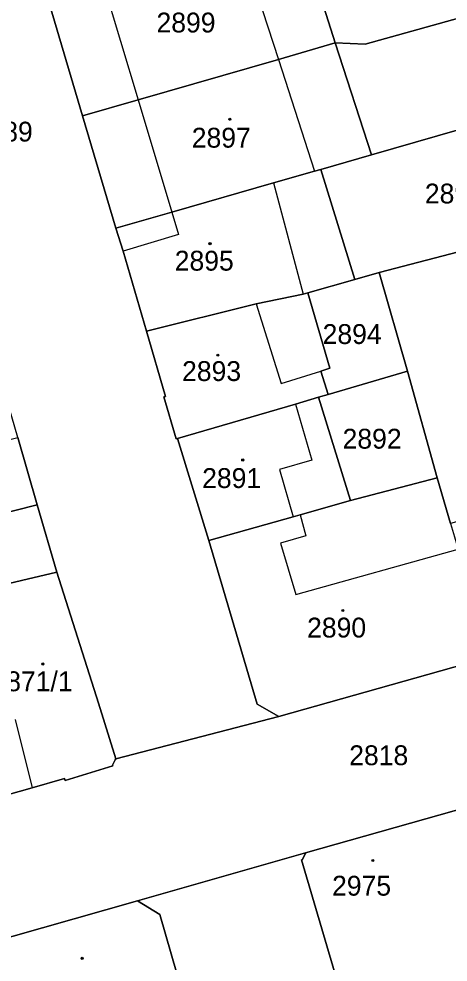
# Model space of a CAD drawing. Extents: x -596233 to -595156, y -1161235 to -1159375.
# Drawn here: x -595544.5 to -595507.7, y -1160738 to -1160657.3 of the extents above; entities that cross this region are included whole.
import ezdxf

# ---------------------------------------------------------------- set-up
doc = ezdxf.new("R2010")
doc.units = 0
for name, color, linetype in [('KN_CAR_KR', 7, 'Continuous'), ('KN_KULTURY', 7, 'Continuous'), ('KN_PARC_CIS_POZ', 7, 'Continuous'), ('KN_PARC_CIS_STAV', 7, 'Continuous'), ('KN_PARC_PLOCHA', 7, 'Continuous'), ('parcely_l', 7, 'Continuous')]:
    doc.layers.add(name, color=color, linetype=linetype)

msp = doc.modelspace()

# ---------------------------------------------------------------- linework, layer by layer
at = {"layer": 'KN_CAR_KR'}
for points in [[(-595525.46, -1160650.85), (-595522.25, -1160660.76)], [(-595537.29, -1160654.14), (-595534.26, -1160664.22)], [(-595522.25, -1160660.76), (-595519.15, -1160670.32)], [(-595534.26, -1160664.22), (-595531.38, -1160673.83)], [(-595522.67, -1160671.33), (-595520.12, -1160680.85)], [(-595531.38, -1160673.83), (-595530.8, -1160675.75)], [(-595530.8, -1160675.75), (-595535.55, -1160677.16)], [(-595524.16, -1160681.67), (-595522.01, -1160688.51)], [(-595522.01, -1160688.51), (-595518.61, -1160687.44)], [(-595520.79, -1160690.26), (-595519.39, -1160695.06)], [(-595519.39, -1160695.06), (-595522.17, -1160695.87)], [(-595522.17, -1160695.87), (-595520.99, -1160699.92)], [(-595520.4, -1160699.75), (-595519.89, -1160701.54)], [(-595519.89, -1160701.54), (-595522.06, -1160702.18)], [(-595522.06, -1160702.18), (-595520.77, -1160706.56)], [(-595520.77, -1160706.56), (-595506.85, -1160702.69)], [(-595544.8, -1160717.26), (-595543.36, -1160723.11)]]:
    msp.add_lwpolyline(points, dxfattribs=at)
at = {"layer": 'KN_KULTURY'}
for centre, radius in [((-595526.41, -1160665.88), 0.09), ((-595526.41, -1160665.88), 0.0398), ((-595528.11, -1160676.53), 0.09), ((-595528.11, -1160676.53), 0.0398), ((-595527.44, -1160686.07), 0.09), ((-595527.44, -1160686.07), 0.0398), ((-595525.31, -1160695.05), 0.09), ((-595525.31, -1160695.05), 0.0398), ((-595516.73, -1160707.94), 0.09), ((-595516.73, -1160707.94), 0.0398), ((-595542.43, -1160712.52), 0.09), ((-595542.43, -1160712.52), 0.0398), ((-595514.16, -1160729.34), 0.09), ((-595514.16, -1160729.34), 0.0398), ((-595539.07, -1160737.72), 0.09), ((-595539.07, -1160737.72), 0.0398)]:
    msp.add_circle(centre, radius, dxfattribs=at)
at = {"layer": 'KN_PARC_PLOCHA'}
for points in [[(-595477.62, -1160649.06), (-595514.83, -1160659.44), (-595517.38, -1160659.35), (-595520.51, -1160649.51), (-595497.96, -1160643.35), (-595490.99, -1160641.45), (-595484.1, -1160639.57), (-595480.58, -1160638.61)], [(-595475.29, -1160657.28), (-595475.17, -1160657.69), (-595485.85, -1160660.76), (-595491.27, -1160662.31), (-595497.51, -1160664.11), (-595514.29, -1160668.92), (-595517.38, -1160659.35), (-595514.83, -1160659.44), (-595477.62, -1160649.06)], [(-595517.38, -1160659.35), (-595522.25, -1160660.76), (-595534.26, -1160664.22), (-595539.03, -1160665.6), (-595542.04, -1160655.44), (-595537.29, -1160654.14), (-595526.84, -1160651.23), (-595525.46, -1160650.85), (-595523.72, -1160650.38), (-595520.51, -1160649.51)], [(-595514.29, -1160668.92), (-595518.63, -1160670.17), (-595519.15, -1160670.32), (-595522.67, -1160671.33), (-595531.38, -1160673.83), (-595536.18, -1160675.21), (-595539.03, -1160665.6), (-595534.26, -1160664.22), (-595522.25, -1160660.76), (-595517.38, -1160659.35)], [(-595494.75, -1160674.1), (-595500.8, -1160675.66), (-595513.62, -1160679), (-595515.7, -1160679.59), (-595518.63, -1160670.17), (-595514.29, -1160668.92), (-595497.51, -1160664.11)], [(-595515.7, -1160679.59), (-595519.74, -1160680.74), (-595520.12, -1160680.85), (-595524.16, -1160681.67), (-595533.56, -1160684.02), (-595535.55, -1160677.16), (-595536.18, -1160675.21), (-595531.38, -1160673.83), (-595522.67, -1160671.33), (-595519.15, -1160670.32), (-595518.63, -1160670.17)], [(-595496.58, -1160691.98), (-595496.35, -1160692.86), (-595495.96, -1160694.48), (-595505.86, -1160697.16), (-595505.14, -1160699.84), (-595507.5, -1160700.49), (-595508.65, -1160696.57), (-595511.18, -1160687.45), (-595513.62, -1160679), (-595500.8, -1160675.66), (-595498.48, -1160684.75)], [(-595511.18, -1160687.45), (-595517.98, -1160689.44), (-595518.61, -1160687.44), (-595517.86, -1160687.2), (-595519.74, -1160680.74), (-595515.7, -1160679.59), (-595513.62, -1160679)], [(-595517.98, -1160689.44), (-595518.81, -1160689.68), (-595520.79, -1160690.26), (-595530.89, -1160693.21), (-595531.01, -1160693.24), (-595532.06, -1160689.64), (-595531.94, -1160689.61), (-595533.56, -1160684.02), (-595524.16, -1160681.67), (-595520.12, -1160680.85), (-595519.74, -1160680.74), (-595517.86, -1160687.2), (-595518.61, -1160687.44)], [(-595508.65, -1160696.57), (-595516.08, -1160698.51), (-595518.81, -1160689.68), (-595517.98, -1160689.44), (-595511.18, -1160687.45)], [(-595516.08, -1160698.51), (-595520.4, -1160699.75), (-595520.99, -1160699.92), (-595528.21, -1160701.95), (-595530.89, -1160693.21), (-595520.79, -1160690.26), (-595518.81, -1160689.68)], [(-595542.91, -1160698.88), (-595552.85, -1160701.41), (-595554.02, -1160701.73), (-595554.88, -1160698.61), (-595557.55, -1160699.17), (-595558.19, -1160696.62), (-595544.59, -1160693.14)], [(-595507.5, -1160700.49), (-595507.17, -1160701.62), (-595506.85, -1160702.69), (-595504.07, -1160711.91), (-595522.21, -1160717), (-595524.07, -1160715.97), (-595528.21, -1160701.95), (-595520.99, -1160699.92), (-595520.4, -1160699.75), (-595516.08, -1160698.51), (-595508.65, -1160696.57)], [(-595541.23, -1160704.65), (-595553.86, -1160707.63), (-595554.36, -1160707.76), (-595554.75, -1160707.86), (-595555.1, -1160707.95), (-595557.88, -1160708.67), (-595559.79, -1160703.26), (-595554.02, -1160701.73), (-595552.85, -1160701.41), (-595542.91, -1160698.88)], [(-595536.17, -1160720.64), (-595536.24, -1160720.71), (-595536.46, -1160721.17), (-595536.45, -1160721.23), (-595540.52, -1160722.48), (-595540.57, -1160722.32), (-595543.36, -1160723.11), (-595546.51, -1160724.01), (-595549.55, -1160724.87), (-595553.16, -1160725.9), (-595554.78, -1160719.99), (-595555.33, -1160717.97), (-595555.72, -1160716.53), (-595555.77, -1160716.36), (-595556.33, -1160714.31), (-595557.06, -1160711.67), (-595557.88, -1160708.67), (-595555.1, -1160707.95), (-595554.75, -1160707.86), (-595554.36, -1160707.76), (-595553.86, -1160707.63), (-595541.23, -1160704.65), (-595537.68, -1160715.86)], [(-595505.84, -1160724.89), (-595503.19, -1160734.22), (-595502.13, -1160737.97), (-595500.75, -1160742.81), (-595502.03, -1160743.17), (-595505.69, -1160744.2), (-595514.95, -1160746.83), (-595515.12, -1160746.88), (-595516.33, -1160742.69), (-595516.19, -1160742.65), (-595516.24, -1160742.51), (-595516.37, -1160742.55), (-595520.27, -1160729.28), (-595520.22, -1160729.27), (-595519.92, -1160728.74), (-595519.93, -1160728.69), (-595505.89, -1160724.73)], [(-595528.47, -1160747.62), (-595537.66, -1160750.28), (-595538.16, -1160750.43), (-595539.92, -1160744.68), (-595544.43, -1160745.92), (-595550.38, -1160747.6), (-595550.45, -1160747.36), (-595553.14, -1160738.13), (-595534.32, -1160732.79), (-595532.42, -1160733.95)]]:
    msp.add_lwpolyline(points, close=True, dxfattribs=at)
for points in [[(-595542.04, -1160655.44), (-595539.03, -1160665.6), (-595536.18, -1160675.21), (-595535.55, -1160677.16), (-595533.56, -1160684.02), (-595531.94, -1160689.61), (-595532.06, -1160689.64), (-595531.01, -1160693.24), (-595530.89, -1160693.21), (-595528.21, -1160701.95), (-595524.07, -1160715.97), (-595522.21, -1160717), (-595536.17, -1160720.64), (-595537.68, -1160715.86), (-595541.23, -1160704.65), (-595542.91, -1160698.88), (-595544.59, -1160693.14), (-595546.28, -1160687.33), (-595548.44, -1160680.09), (-595549.01, -1160678.16), (-595551.73, -1160669.03), (-595554.75, -1160658.89), (-595557.03, -1160651.19)], [(-595599.51, -1160739.05), (-595593.71, -1160737.41), (-595587.95, -1160735.78), (-595582.17, -1160734.14), (-595576.32, -1160732.48), (-595570.52, -1160730.83), (-595564.63, -1160729.16), (-595558.97, -1160727.55), (-595553.16, -1160725.9), (-595549.55, -1160724.87), (-595546.51, -1160724.01), (-595543.36, -1160723.11), (-595540.57, -1160722.32), (-595540.52, -1160722.48), (-595536.45, -1160721.23), (-595536.46, -1160721.17), (-595536.24, -1160720.71), (-595536.17, -1160720.64), (-595522.21, -1160717), (-595504.07, -1160711.91)], [(-595505.89, -1160724.73), (-595519.93, -1160728.69), (-595534.32, -1160732.79), (-595553.14, -1160738.13), (-595561.81, -1160740.59), (-595567.86, -1160742.31), (-595573.88, -1160744.02), (-595579.95, -1160745.74), (-595586.04, -1160747.47), (-595592.09, -1160749.18), (-595598.17, -1160750.9), (-595604.19, -1160752.61), (-595620.5, -1160757.22)], [(-595528.47, -1160747.62), (-595532.42, -1160733.95), (-595534.32, -1160732.79), (-595519.93, -1160728.69), (-595519.92, -1160728.74), (-595520.22, -1160729.27), (-595520.27, -1160729.28), (-595516.37, -1160742.55)]]:
    msp.add_lwpolyline(points, dxfattribs=at)
at = {"layer": 'parcely_l'}
for points in [[(-595477.62, -1160649.06), (-595514.83, -1160659.44), (-595517.38, -1160659.35)], [(-595517.38, -1160659.35), (-595520.51, -1160649.51)], [(-595542.04, -1160655.44), (-595539.03, -1160665.6)], [(-595539.03, -1160665.6), (-595534.26, -1160664.22), (-595522.25, -1160660.76), (-595517.38, -1160659.35)], [(-595517.38, -1160659.35), (-595514.29, -1160668.92)], [(-595514.29, -1160668.92), (-595497.51, -1160664.11)], [(-595536.18, -1160675.21), (-595539.03, -1160665.6)], [(-595518.63, -1160670.17), (-595514.29, -1160668.92)], [(-595536.18, -1160675.21), (-595531.38, -1160673.83), (-595522.67, -1160671.33), (-595519.15, -1160670.32), (-595518.63, -1160670.17)], [(-595515.7, -1160679.59), (-595518.63, -1160670.17)], [(-595533.56, -1160684.02), (-595535.55, -1160677.16), (-595536.18, -1160675.21)], [(-595500.8, -1160675.66), (-595513.62, -1160679)], [(-595515.7, -1160679.59), (-595513.62, -1160679)], [(-595513.62, -1160679), (-595511.18, -1160687.45)], [(-595519.74, -1160680.74), (-595515.7, -1160679.59)], [(-595533.56, -1160684.02), (-595524.16, -1160681.67), (-595520.12, -1160680.85), (-595519.74, -1160680.74)], [(-595519.74, -1160680.74), (-595517.86, -1160687.2), (-595518.61, -1160687.44), (-595517.98, -1160689.44)], [(-595530.89, -1160693.21), (-595531.01, -1160693.24), (-595532.06, -1160689.64), (-595531.94, -1160689.61), (-595533.56, -1160684.02)], [(-595511.18, -1160687.45), (-595517.98, -1160689.44)], [(-595508.65, -1160696.57), (-595511.18, -1160687.45)], [(-595518.81, -1160689.68), (-595520.79, -1160690.26), (-595530.89, -1160693.21)], [(-595517.98, -1160689.44), (-595518.81, -1160689.68)], [(-595518.81, -1160689.68), (-595516.08, -1160698.51)], [(-595544.59, -1160693.14), (-595542.91, -1160698.88)], [(-595528.21, -1160701.95), (-595530.89, -1160693.21)], [(-595516.08, -1160698.51), (-595508.65, -1160696.57)], [(-595508.65, -1160696.57), (-595507.5, -1160700.49)], [(-595528.21, -1160701.95), (-595520.99, -1160699.92), (-595520.4, -1160699.75), (-595516.08, -1160698.51)], [(-595554.02, -1160701.73), (-595552.85, -1160701.41), (-595542.91, -1160698.88)], [(-595542.91, -1160698.88), (-595541.23, -1160704.65)], [(-595522.21, -1160717), (-595524.07, -1160715.97), (-595528.21, -1160701.95)], [(-595541.23, -1160704.65), (-595553.86, -1160707.63), (-595554.36, -1160707.76), (-595554.75, -1160707.86), (-595555.1, -1160707.95), (-595557.88, -1160708.67)], [(-595536.17, -1160720.64), (-595537.68, -1160715.86), (-595541.23, -1160704.65)], [(-595522.21, -1160717), (-595504.07, -1160711.91)], [(-595536.17, -1160720.64), (-595522.21, -1160717)], [(-595553.16, -1160725.9), (-595549.55, -1160724.87), (-595546.51, -1160724.01), (-595543.36, -1160723.11), (-595540.57, -1160722.32), (-595540.52, -1160722.48), (-595536.45, -1160721.23), (-595536.46, -1160721.17), (-595536.24, -1160720.71), (-595536.17, -1160720.64)], [(-595519.93, -1160728.69), (-595505.89, -1160724.73), (-595505.84, -1160724.89)], [(-595534.32, -1160732.79), (-595519.93, -1160728.69)], [(-595514.95, -1160746.83), (-595515.12, -1160746.88), (-595516.33, -1160742.69), (-595516.19, -1160742.65), (-595516.24, -1160742.51), (-595516.37, -1160742.55), (-595520.27, -1160729.28), (-595520.22, -1160729.27), (-595519.92, -1160728.74), (-595519.93, -1160728.69)], [(-595553.14, -1160738.13), (-595534.32, -1160732.79)], [(-595528.47, -1160747.62), (-595532.42, -1160733.95), (-595534.32, -1160732.79)]]:
    msp.add_lwpolyline(points, dxfattribs=at)

# ---------------------------------------------------------------- texts
at = {"layer": 'KN_PARC_CIS_POZ'}
for s, p in [('2889', (-595548.3566, -1160667.79)), ('2896', (-595509.7066, -1160673.09)), ('2894', (-595518.4666, -1160685.12)), ('2892', (-595516.7566, -1160694.08)), ('2818', (-595516.1866, -1160721.18))]:
    msp.add_text(s, height=1.7, dxfattribs=at).set_placement(p)
at = {"layer": 'KN_PARC_CIS_STAV'}
for s, p in [('2899', (-595532.6966, -1160658.45)), ('2897', (-595529.6766, -1160668.31)), ('2895', (-595531.1366, -1160678.84)), ('2893', (-595530.5066, -1160688.29)), ('2891', (-595528.7866, -1160697.45)), ('2890', (-595519.7966, -1160710.25)), ('2871/1', (-595546.8366, -1160714.85)), ('2975', (-595517.6566, -1160732.35))]:
    msp.add_text(s, height=1.7, dxfattribs=at).set_placement(p)

doc.saveas('drawing.dxf')
